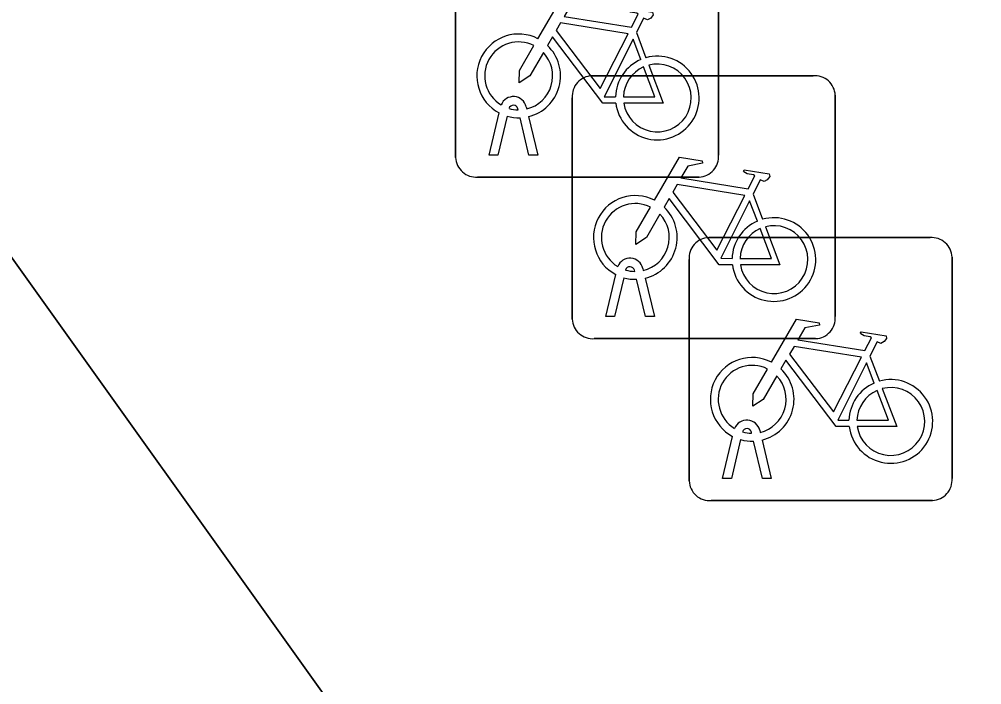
# Model space of a CAD drawing. Extents: x 161087 to 161926, y 382572 to 383873.
# Drawn here: x 161484.965 to 161488.621, y 383517.435 to 383519.964 of the extents above; entities that cross this region are included whole.
import ezdxf

# ---------------------------------------------------------------- set-up
doc = ezdxf.new("R2010")
doc.units = 0
for name, color, linetype in [('IMGEO_Fietsenrek', 7, 'Continuous'), ('IMGEO_Pand', 7, 'Continuous'), ('IMGEO_Voetpad_open', 7, 'Continuous')]:
    doc.layers.add(name, color=color, linetype=linetype)

msp = doc.modelspace()

# ---------------------------------------------------------------- linework, layer by layer
at = {"layer": 'IMGEO_Fietsenrek'}
for p, q in [((161486.6225, 383519.4389), (161486.6225, 383520.2798)), ((161486.6225, 383520.2798), (161486.6225, 383519.4389)), ((161487.6215, 383520.2891), (161487.6215, 383519.4482)), ((161487.6215, 383519.4482), (161487.6215, 383520.2891)), ((161487.3092, 383519.9132), (161487.3455, 383519.818)), ((161487.1399, 383519.7495), (161487.9808, 383519.7495)), ((161487.9808, 383519.7495), (161487.1399, 383519.7495)), ((161487.0655, 383518.8249), (161487.0655, 383519.6658)), ((161487.0655, 383519.6658), (161487.0655, 383518.8249)), ((161488.0645, 383519.6751), (161488.0645, 383518.8342)), ((161488.0645, 383518.8342), (161488.0645, 383519.6751)), ((161486.8599, 383519.6199), (161486.8589, 383519.6242)), ((161486.8906, 383519.6314), (161486.8924, 383519.6235)), ((161486.7495, 383519.4483), (161486.7878, 383519.6083)), ((161486.8182, 383519.5961), (161486.7829, 383519.4483)), ((161486.901, 383519.4483), (161486.8671, 383519.59)), ((161486.8994, 383519.5943), (161486.9344, 383519.4483)), ((161486.7829, 383519.4483), (161486.7495, 383519.4483)), ((161486.9344, 383519.4483), (161486.901, 383519.4483)), ((161487.5471, 383519.3645), (161486.7062, 383519.3645)), ((161486.7062, 383519.3645), (161487.5471, 383519.3645)), ((161487.7522, 383519.2992), (161487.7885, 383519.204)), ((161487.5839, 383519.1345), (161488.4248, 383519.1345)), ((161488.4248, 383519.1345), (161487.5839, 383519.1345)), ((161487.5095, 383518.2099), (161487.5095, 383519.0508)), ((161487.5095, 383519.0508), (161487.5095, 383518.2099)), ((161488.5085, 383519.0601), (161488.5085, 383518.2192)), ((161488.5085, 383518.2192), (161488.5085, 383519.0601)), ((161487.1925, 383518.8343), (161487.2308, 383518.9943)), ((161487.3029, 383519.0059), (161487.3019, 383519.0102)), ((161487.3336, 383519.0174), (161487.3354, 383519.0095)), ((161487.2612, 383518.9821), (161487.2259, 383518.8343)), ((161487.344, 383518.8343), (161487.3101, 383518.976)), ((161487.3424, 383518.9803), (161487.3774, 383518.8343)), ((161487.2259, 383518.8343), (161487.1925, 383518.8343)), ((161487.3774, 383518.8343), (161487.344, 383518.8343)), ((161487.9901, 383518.7505), (161487.1492, 383518.7505)), ((161487.1492, 383518.7505), (161487.9901, 383518.7505)), ((161488.1962, 383518.6842), (161488.2325, 383518.589)), ((161487.6365, 383518.2193), (161487.6748, 383518.3793)), ((161487.7469, 383518.3909), (161487.7459, 383518.3952)), ((161487.7776, 383518.4024), (161487.7794, 383518.3945)), ((161487.7052, 383518.3671), (161487.6699, 383518.2193)), ((161487.788, 383518.2193), (161487.7541, 383518.361)), ((161487.7864, 383518.3653), (161487.8214, 383518.2193)), ((161487.6699, 383518.2193), (161487.6365, 383518.2193)), ((161487.8214, 383518.2193), (161487.788, 383518.2193)), ((161488.4341, 383518.1355), (161487.5932, 383518.1355)), ((161487.5932, 383518.1355), (161488.4341, 383518.1355))]:
    msp.add_line(p, q, dxfattribs=at)
for points in [[(161486.9351, 383519.8902), (161487.0298, 383520.0537), (161487.116, 383520.0399), (161487.1177, 383520.0312), (161487.0616, 383520.0203), (161487.0354, 383519.975), (161487.2906, 383519.9342)], [(161487.2906, 383519.9342), (161487.3156, 383519.983), (161487.3105, 383519.987), (161487.2873, 383519.9907), (161487.2746, 383519.9982), (161487.2736, 383520.0013), (161487.2758, 383520.0059), (161487.3706, 383519.9908), (161487.3729, 383519.9805), (161487.3635, 383519.9681), (161487.3511, 383519.9617), (161487.3366, 383519.9679), (161487.3092, 383519.9132)], [(161487.2777, 383519.909), (161487.0209, 383519.95), (161487.0042, 383519.9212), (161487.1712, 383519.7009), (161487.2777, 383519.909)], [(161487.2308, 383519.6455), (161487.1811, 383519.6456), (161486.9904, 383519.8973), (161486.9714, 383519.8645)], [(161487.3257, 383519.811), (161487.2964, 383519.8878), (161487.187, 383519.6697), (161487.2297, 383519.6696)], [(161486.9558, 383519.8377), (161486.9042, 383519.7485), (161486.8643, 383519.7225), (161486.8655, 383519.77), (161486.92, 383519.8642)], [(161487.2597, 383519.6695), (161487.3796, 383519.6693), (161487.3364, 383519.7829)], [(161487.3562, 383519.7898), (161487.4112, 383519.6452), (161487.2611, 383519.6455)], [(161487.3781, 383519.2762), (161487.4728, 383519.4397), (161487.559, 383519.4259), (161487.5607, 383519.4172), (161487.5046, 383519.4063), (161487.4784, 383519.361), (161487.7336, 383519.3202)], [(161487.7336, 383519.3202), (161487.7586, 383519.369), (161487.7535, 383519.373), (161487.7303, 383519.3767), (161487.7176, 383519.3842), (161487.7166, 383519.3873), (161487.7188, 383519.3919), (161487.8136, 383519.3768), (161487.8159, 383519.3665), (161487.8065, 383519.3541), (161487.7941, 383519.3477), (161487.7796, 383519.3539), (161487.7522, 383519.2992)], [(161487.7207, 383519.295), (161487.4639, 383519.336), (161487.4472, 383519.3072), (161487.6142, 383519.0869), (161487.7207, 383519.295)], [(161487.6738, 383519.0315), (161487.6241, 383519.0316), (161487.4334, 383519.2833), (161487.4144, 383519.2505)], [(161487.3988, 383519.2237), (161487.3472, 383519.1345), (161487.3073, 383519.1085), (161487.3085, 383519.156), (161487.363, 383519.2502)], [(161487.7687, 383519.197), (161487.7394, 383519.2738), (161487.63, 383519.0557), (161487.6727, 383519.0556)], [(161487.7992, 383519.1758), (161487.8542, 383519.0312), (161487.7041, 383519.0315)], [(161487.7027, 383519.0555), (161487.8226, 383519.0553), (161487.7794, 383519.1689)], [(161487.8221, 383518.6612), (161487.9168, 383518.8247), (161488.003, 383518.8109), (161488.0047, 383518.8022), (161487.9486, 383518.7913), (161487.9224, 383518.746), (161488.1776, 383518.7052)], [(161488.1776, 383518.7052), (161488.2026, 383518.754), (161488.1975, 383518.758), (161488.1743, 383518.7617), (161488.1616, 383518.7692), (161488.1606, 383518.7723), (161488.1628, 383518.7769), (161488.2576, 383518.7618), (161488.2599, 383518.7515), (161488.2505, 383518.7391), (161488.2381, 383518.7327), (161488.2236, 383518.7389), (161488.1962, 383518.6842)], [(161488.1647, 383518.68), (161487.9079, 383518.721), (161487.8912, 383518.6922), (161488.0582, 383518.4719), (161488.1647, 383518.68)], [(161488.1178, 383518.4165), (161488.0681, 383518.4166), (161487.8774, 383518.6683), (161487.8584, 383518.6355)], [(161487.8428, 383518.6087), (161487.7912, 383518.5195), (161487.7513, 383518.4935), (161487.7525, 383518.541), (161487.807, 383518.6352)], [(161488.2127, 383518.582), (161488.1834, 383518.6588), (161488.074, 383518.4407), (161488.1167, 383518.4406)], [(161488.1467, 383518.4405), (161488.2666, 383518.4403), (161488.2234, 383518.5539)], [(161488.2432, 383518.5608), (161488.2982, 383518.4162), (161488.1481, 383518.4165)]]:
    msp.add_lwpolyline(points, dxfattribs=at)
for centre, radius, start, end in [((161486.8621, 383519.7489), 0.159, 62.6766, 242.1369), ((161486.8621, 383519.7489), 0.129, 63.3192, 238.903), ((161486.8621, 383519.7489), 0.129, 283.6043, 43.4302), ((161486.8621, 383519.7489), 0.159, 283.5766, 46.6042), ((161487.3887, 383519.6649), 0.159, 113.3408, 178.3217), ((161487.3887, 383519.6649), 0.159, 187.0065, 105.7708), ((161487.3887, 383519.6649), 0.129, 113.923, 177.9556), ((161487.3887, 383519.6649), 0.129, 188.6715, 104.5883), ((161487.1432, 383519.6716), 0.0779, 92.4484, 184.2845), ((161487.1432, 383519.6716), 0.0779, 92.4484, 184.2845), ((161487.9866, 383519.6718), 0.0779, 2.4484, 94.2845), ((161487.9866, 383519.6718), 0.0779, 2.4484, 94.2845), ((161486.8419, 383519.6203), 0.0499, 12.8025, 158.6934), ((161486.8419, 383519.6203), 0.0174, 12.8025, 163.4502), ((161486.8621, 383519.7489), 0.129, 253.415, 269.0204), ((161486.8621, 383519.7489), 0.159, 253.9967, 271.7867), ((161486.7004, 383519.4422), 0.0779, 182.4484, 274.2845), ((161486.7004, 383519.4422), 0.0779, 182.4484, 274.2845), ((161487.5438, 383519.4424), 0.0779, 272.4484, 4.2845), ((161487.5438, 383519.4424), 0.0779, 272.4484, 4.2845), ((161487.3051, 383519.1349), 0.159, 62.6766, 242.1369), ((161487.3051, 383519.1349), 0.129, 63.3192, 238.903), ((161487.3051, 383519.1349), 0.159, 283.5766, 46.6042), ((161487.3051, 383519.1349), 0.129, 283.6043, 43.4302), ((161487.8317, 383519.0509), 0.159, 187.0065, 105.7708), ((161487.8317, 383519.0509), 0.159, 113.3408, 178.3217), ((161487.8317, 383519.0509), 0.129, 188.6715, 104.5883), ((161487.8317, 383519.0509), 0.129, 113.923, 177.9556), ((161487.5872, 383519.0566), 0.0779, 92.4484, 184.2845), ((161487.5872, 383519.0566), 0.0779, 92.4484, 184.2845), ((161488.4306, 383519.0568), 0.0779, 2.4484, 94.2845), ((161488.4306, 383519.0568), 0.0779, 2.4484, 94.2845), ((161487.2849, 383519.0063), 0.0499, 12.8025, 158.6934), ((161487.2849, 383519.0063), 0.0174, 12.8025, 163.4502), ((161487.3051, 383519.1349), 0.129, 253.415, 269.0204), ((161487.3051, 383519.1349), 0.159, 253.9967, 271.7867), ((161487.1434, 383518.8282), 0.0779, 182.4484, 274.2845), ((161487.1434, 383518.8282), 0.0779, 182.4484, 274.2845), ((161487.9868, 383518.8284), 0.0779, 272.4484, 4.2845), ((161487.9868, 383518.8284), 0.0779, 272.4484, 4.2845), ((161487.7491, 383518.5199), 0.159, 62.6766, 242.1369), ((161487.7491, 383518.5199), 0.129, 63.3192, 238.903), ((161487.7491, 383518.5199), 0.159, 283.5766, 46.6042), ((161487.7491, 383518.5199), 0.129, 283.6043, 43.4302), ((161488.2757, 383518.4359), 0.159, 187.0065, 105.7708), ((161488.2757, 383518.4359), 0.159, 113.3408, 178.3217), ((161488.2757, 383518.4359), 0.129, 113.923, 177.9556), ((161488.2757, 383518.4359), 0.129, 188.6715, 104.5883), ((161487.7289, 383518.3913), 0.0499, 12.8025, 158.6934), ((161487.7289, 383518.3913), 0.0174, 12.8025, 163.4502), ((161487.7491, 383518.5199), 0.129, 253.415, 269.0204), ((161487.7491, 383518.5199), 0.159, 253.9967, 271.7867), ((161487.5874, 383518.2132), 0.0779, 182.4484, 274.2845), ((161487.5874, 383518.2132), 0.0779, 182.4484, 274.2845), ((161488.4308, 383518.2134), 0.0779, 272.4484, 4.2845), ((161488.4308, 383518.2134), 0.0779, 272.4484, 4.2845)]:
    msp.add_arc(centre, radius, start, end, dxfattribs=at)
at = {"layer": 'IMGEO_Pand'}
msp.add_lwpolyline([(161506.169, 383489.331), (161480.477, 383525.301), (161474.58, 383521.077), (161473.653, 383520.413), (161472.937, 383521.413), (161472.417, 383521.041), (161472.285, 383521.221), (161460.774, 383512.952), (161459.104, 383511.752), (161460.387, 383509.966), (161468.277, 383498.982)], dxfattribs=at)
at = {"layer": 'IMGEO_Voetpad_open'}
msp.add_lwpolyline([(161485.051, 383531.22), (161480.477, 383525.301), (161506.169, 383489.331)], dxfattribs=at)

doc.saveas('drawing.dxf')
